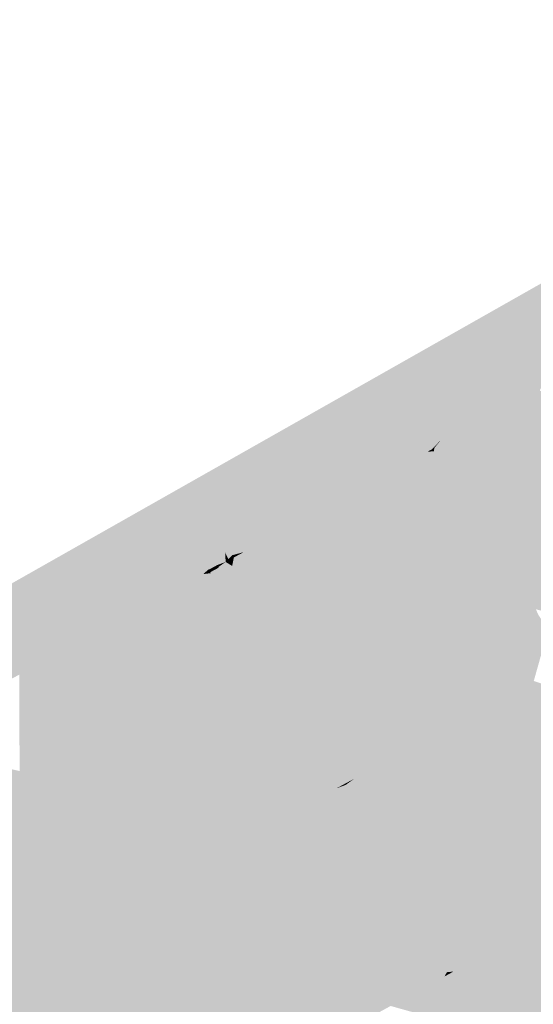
# Model space of a CAD drawing. Header units: metres. Extents: x 164696 to 183842, y 382615 to 387356.
# Tile 598 of 656: x 182675.87 to 182678, y 386630.6 to 386634.69. Entities that reach past the tile are written whole.
import ezdxf

# ---------------------------------------------------------------- set-up
doc = ezdxf.new("R2010")
doc.units = ezdxf.units.M
doc.layers.add('C3D-SURFACE_TINSURFACE', color=7, linetype='Continuous')

msp = doc.modelspace()

# ---------------------------------------------------------------- linework, layer by layer
at = {"layer": 'C3D-SURFACE_TINSURFACE', "color": 61, "linetype": 'Continuous', "lineweight": -3, "true_color": 0xe4eb6b}
for points in [[(182679.9648, 386634.6875), (182677.8686, 386633.5008), (182678.3675, 386633.754)], [(182677.5794, 386632.9058), (182677.6164, 386632.9448), (182677.5608, 386632.8957)], [(182677.5794, 386632.9058), (182677.5887, 386632.9109), (182677.6164, 386632.9448)], [(182677.5794, 386632.9058), (182677.5608, 386632.8957), (182677.5873, 386632.8971)], [(182677.5794, 386632.9058), (182677.5873, 386632.8971), (182677.5887, 386632.9109)], [(182676.7223, 386632.4383), (182676.7201, 386632.477), (182676.6871, 386632.4251)], [(182676.7223, 386632.4383), (182676.7336, 386632.45), (182676.7201, 386632.477)], [(182676.7223, 386632.4383), (182676.7565, 386632.4569), (182676.7336, 386632.45)], [(182676.7223, 386632.4383), (182676.7492, 386632.4217), (182676.7565, 386632.4569)], [(182676.6478, 386632.3979), (182676.6851, 386632.4181), (182676.6871, 386632.4251)], [(182676.6478, 386632.3979), (182676.6871, 386632.4251), (182676.6521, 386632.4061)], [(182676.6478, 386632.3979), (182676.6929, 386632.4143), (182676.6851, 386632.4181)], [(182676.6478, 386632.3979), (182676.6583, 386632.3956), (182676.6929, 386632.4143)], [(182676.7223, 386632.4383), (182676.6871, 386632.4251), (182676.6851, 386632.4181)], [(182676.7223, 386632.4383), (182676.6851, 386632.4181), (182676.6919, 386632.417)], [(182676.6851, 386632.4181), (182676.6929, 386632.4143), (182676.6919, 386632.417)], [(182676.7223, 386632.4383), (182676.6919, 386632.417), (182676.7492, 386632.4217)], [(182676.6478, 386632.3979), (182676.6496, 386632.4058), (182676.6292, 386632.3878)], [(182676.6478, 386632.3979), (182676.6292, 386632.3878), (182676.6614, 386632.3919)], [(182676.6478, 386632.3979), (182676.6508, 386632.4071), (182676.6496, 386632.4058)], [(182676.6478, 386632.3979), (182676.6521, 386632.4061), (182676.6508, 386632.4071)], [(182676.6478, 386632.3979), (182676.6614, 386632.3919), (182676.6583, 386632.3956)]]:
    msp.add_solid(points, dxfattribs=at)
at = {"layer": 'C3D-SURFACE_TINSURFACE', "color": 11, "linetype": 'Continuous', "lineweight": -3, "true_color": 0xff8585}
for points in [[(182679.22, 386634.219), (182679.0652, 386634.1441), (182676.6432, 386632.6812)], [(182679.22, 386634.219), (182676.6432, 386632.6812), (182678.2459, 386633.6064)], [(182678.3675, 386633.754), (182676.6432, 386632.6812), (182679.0652, 386634.1441)], [(182678.3675, 386633.754), (182677.8686, 386633.5008), (182672.8697, 386630.6712)], [(182678.3675, 386633.754), (182672.8697, 386630.6712), (182674.8041, 386631.6715)], [(182678.3675, 386633.754), (182674.8041, 386631.6715), (182676.6432, 386632.6812)], [(182677.5421, 386632.8856), (182678.2459, 386633.6064), (182676.6432, 386632.6812)], [(182677.5608, 386632.8957), (182678.2459, 386633.6064), (182677.5421, 386632.8856)], [(182677.5608, 386632.8957), (182677.6164, 386632.9448), (182678.2459, 386633.6064)], [(182677.5887, 386632.9109), (182677.6167, 386632.9261), (182678.2459, 386633.6064)], [(182677.5887, 386632.9109), (182678.2459, 386633.6064), (182677.6164, 386632.9448)], [(182677.6167, 386632.9261), (182677.654, 386632.9463), (182678.2459, 386633.6064)], [(182677.6912, 386632.9665), (182678.2459, 386633.6064), (182677.654, 386632.9463)], [(182677.6912, 386632.9665), (182677.7284, 386632.9868), (182678.2459, 386633.6064)], [(182677.7284, 386632.9868), (182677.7657, 386633.007), (182678.2459, 386633.6064)], [(182677.7657, 386633.007), (182677.803, 386633.0283), (182678.2459, 386633.6064)], [(182677.803, 386633.0283), (182677.8402, 386633.0486), (182678.2459, 386633.6064)], [(182677.8402, 386633.0486), (182677.8775, 386633.0688), (182678.2459, 386633.6064)], [(182677.8775, 386633.0688), (182677.9148, 386633.089), (182678.2459, 386633.6064)], [(182677.9148, 386633.089), (182677.9521, 386633.1092), (182678.2459, 386633.6064)], [(182677.9893, 386633.1295), (182678.2459, 386633.6064), (182677.9521, 386633.1092)], [(182678.0265, 386633.1497), (182678.2459, 386633.6064), (182677.9893, 386633.1295)], [(182678.0265, 386633.1497), (182677.9893, 386633.1295), (182678.5294, 386632.836)], [(182677.9893, 386633.1295), (182677.9521, 386633.1092), (182677.8148, 386632.643)], [(182677.9893, 386633.1295), (182677.8148, 386632.643), (182677.8272, 386632.6184)], [(182677.9148, 386633.089), (182677.8148, 386632.643), (182677.9521, 386633.1092)], [(182677.9893, 386633.1295), (182677.8272, 386632.6184), (182678.5294, 386632.836)], [(182677.8775, 386633.0688), (182677.8148, 386632.643), (182677.9148, 386633.089)], [(182677.8402, 386633.0486), (182677.8148, 386632.643), (182677.8775, 386633.0688)], [(182677.7657, 386633.007), (182677.8148, 386632.643), (182677.803, 386633.0283)], [(182677.803, 386633.0283), (182677.8148, 386632.643), (182677.8402, 386633.0486)], [(182677.6912, 386632.9665), (182677.8148, 386632.643), (182677.7284, 386632.9868)], [(182677.7284, 386632.9868), (182677.8148, 386632.643), (182677.7657, 386633.007)], [(182677.6167, 386632.9261), (182677.8148, 386632.643), (182677.654, 386632.9463)], [(182677.6912, 386632.9665), (182677.654, 386632.9463), (182677.8148, 386632.643)], [(182677.5887, 386632.9109), (182677.5873, 386632.8971), (182677.8148, 386632.643)], [(182677.5887, 386632.9109), (182677.8148, 386632.643), (182677.6167, 386632.9261)], [(182677.5049, 386632.8654), (182677.5421, 386632.8856), (182676.6432, 386632.6812)], [(182677.4676, 386632.8452), (182677.5049, 386632.8654), (182676.6432, 386632.6812)], [(182677.4676, 386632.8452), (182677.8148, 386632.643), (182677.5049, 386632.8654)], [(182677.5049, 386632.8654), (182677.8148, 386632.643), (182677.5421, 386632.8856)], [(182677.5608, 386632.8957), (182677.5421, 386632.8856), (182677.8148, 386632.643)], [(182677.5608, 386632.8957), (182677.8148, 386632.643), (182677.5873, 386632.8971)], [(182677.4676, 386632.8452), (182676.6432, 386632.6812), (182677.4303, 386632.8249)], [(182677.3931, 386632.8047), (182677.4303, 386632.8249), (182676.6432, 386632.6812)], [(182677.3931, 386632.8047), (182677.8148, 386632.643), (182677.4303, 386632.8249)], [(182677.4676, 386632.8452), (182677.4303, 386632.8249), (182677.8148, 386632.643)], [(182678.5294, 386632.836), (182677.8272, 386632.6184), (182677.9165, 386632.4277)], [(182678.5294, 386632.836), (182677.9165, 386632.4277), (182678.5568, 386632.7963)], [(182677.3558, 386632.7834), (182677.3931, 386632.8047), (182676.6432, 386632.6812)], [(182677.3558, 386632.7834), (182676.6432, 386632.6812), (182677.3186, 386632.7631)], [(182677.3558, 386632.7834), (182677.3186, 386632.7631), (182677.8498, 386632.5233)], [(182677.3558, 386632.7834), (182677.8148, 386632.643), (182677.3931, 386632.8047)], [(182677.3558, 386632.7834), (182677.8498, 386632.5233), (182677.8148, 386632.643)], [(182678.5568, 386632.7963), (182677.9165, 386632.4277), (182677.9345, 386632.3956)], [(182678.5568, 386632.7963), (182677.9345, 386632.3956), (182678.5842, 386632.7566)], [(182677.2813, 386632.7429), (182677.3186, 386632.7631), (182676.6432, 386632.6812)], [(182677.244, 386632.7227), (182677.2813, 386632.7429), (182676.6432, 386632.6812)], [(182677.244, 386632.7227), (182677.8498, 386632.5233), (182677.2813, 386632.7429)], [(182677.2813, 386632.7429), (182677.8498, 386632.5233), (182677.3186, 386632.7631)], [(182678.5842, 386632.7566), (182677.9345, 386632.3956), (182677.9526, 386632.3635)], [(182678.4491, 386632.1886), (182678.5842, 386632.7566), (182677.9526, 386632.3635)], [(182677.244, 386632.7227), (182676.6432, 386632.6812), (182677.2067, 386632.7024)], [(182677.1695, 386632.6822), (182677.2067, 386632.7024), (182676.6432, 386632.6812)], [(182677.1695, 386632.6822), (182677.878, 386632.4668), (182677.2067, 386632.7024)], [(182677.244, 386632.7227), (182677.2067, 386632.7024), (182677.8498, 386632.5233)], [(182677.2067, 386632.7024), (182677.8639, 386632.4951), (182677.8498, 386632.5233)], [(182677.2067, 386632.7024), (182677.878, 386632.4668), (182677.8639, 386632.4951)], [(182674.8041, 386631.6715), (182675.828, 386631.9506), (182676.6432, 386632.6812)], [(182675.828, 386631.9506), (182675.8653, 386631.9708), (182676.6432, 386632.6812)], [(182676.6432, 386632.6812), (182675.8653, 386631.9708), (182675.9025, 386631.9911)], [(182676.6432, 386632.6812), (182675.9025, 386631.9911), (182675.9398, 386632.0113)], [(182676.6432, 386632.6812), (182675.9398, 386632.0113), (182675.9771, 386632.0315)], [(182676.6432, 386632.6812), (182675.9771, 386632.0315), (182676.0143, 386632.0518)], [(182676.0516, 386632.072), (182676.6432, 386632.6812), (182676.0143, 386632.0518)], [(182676.0516, 386632.072), (182676.0888, 386632.0922), (182676.6432, 386632.6812)], [(182676.1261, 386632.1124), (182676.6432, 386632.6812), (182676.0888, 386632.0922)], [(182676.1634, 386632.1327), (182676.6432, 386632.6812), (182676.1261, 386632.1124)], [(182676.2007, 386632.154), (182676.6432, 386632.6812), (182676.1634, 386632.1327)], [(182676.2379, 386632.1742), (182676.6432, 386632.6812), (182676.2007, 386632.154)], [(182676.2752, 386632.1945), (182676.6432, 386632.6812), (182676.2379, 386632.1742)], [(182676.3124, 386632.2147), (182676.6432, 386632.6812), (182676.2752, 386632.1945)], [(182676.3497, 386632.2349), (182676.6432, 386632.6812), (182676.3124, 386632.2147)], [(182676.3497, 386632.2349), (182676.387, 386632.2552), (182676.6432, 386632.6812)], [(182676.4242, 386632.2754), (182676.6432, 386632.6812), (182676.387, 386632.2552)], [(182676.4242, 386632.2754), (182676.4615, 386632.2956), (182676.6432, 386632.6812)], [(182676.4615, 386632.2956), (182676.4988, 386632.3159), (182676.6432, 386632.6812)], [(182676.4988, 386632.3159), (182676.536, 386632.3361), (182676.6432, 386632.6812)], [(182676.536, 386632.3361), (182676.6549, 386632.6577), (182676.6432, 386632.6812)], [(182676.5733, 386632.3563), (182676.6549, 386632.6577), (182676.536, 386632.3361)], [(182676.5733, 386632.3563), (182676.6666, 386632.6342), (182676.6549, 386632.6577)], [(182677.1322, 386632.662), (182677.1695, 386632.6822), (182676.6432, 386632.6812)], [(182676.9832, 386632.5799), (182676.6432, 386632.6812), (182676.6549, 386632.6577)], [(182676.9832, 386632.5799), (182677.0205, 386632.6013), (182676.6432, 386632.6812)], [(182677.0205, 386632.6013), (182677.0577, 386632.6215), (182676.6432, 386632.6812)], [(182677.0577, 386632.6215), (182677.095, 386632.6417), (182676.6432, 386632.6812)], [(182677.1322, 386632.662), (182676.6432, 386632.6812), (182677.095, 386632.6417)], [(182676.9459, 386632.5597), (182676.6549, 386632.6577), (182676.6666, 386632.6342)], [(182676.9459, 386632.5597), (182676.9832, 386632.5799), (182676.6549, 386632.6577)], [(182677.1322, 386632.662), (182677.095, 386632.6417), (182676.9481, 386632.031)], [(182677.1322, 386632.662), (182676.9481, 386632.031), (182676.9672, 386632.0023)], [(182677.1322, 386632.662), (182676.9672, 386632.0023), (182677.1695, 386632.6822)], [(182677.1695, 386632.6822), (182676.9672, 386632.0023), (182677.878, 386632.4668)], [(182676.5733, 386632.3563), (182676.6105, 386632.3777), (182676.6666, 386632.6342)], [(182676.6105, 386632.3777), (182676.6784, 386632.6107), (182676.6666, 386632.6342)], [(182676.9086, 386632.5395), (182676.6666, 386632.6342), (182676.6784, 386632.6107)], [(182676.9459, 386632.5597), (182676.6666, 386632.6342), (182676.9086, 386632.5395)], [(182677.0205, 386632.6013), (182676.8888, 386632.1365), (182677.0577, 386632.6215)], [(182677.0577, 386632.6215), (182676.8888, 386632.1365), (182676.9086, 386632.1013)], [(182677.0577, 386632.6215), (182676.9086, 386632.1013), (182677.095, 386632.6417)], [(182677.095, 386632.6417), (182676.9086, 386632.1013), (182676.9284, 386632.0662)], [(182677.095, 386632.6417), (182676.9284, 386632.0662), (182676.9481, 386632.031)], [(182677.8498, 386632.5233), (182677.8272, 386632.6184), (182677.8148, 386632.643)], [(182677.8639, 386632.4951), (182677.9165, 386632.4277), (182677.8272, 386632.6184)], [(182677.8639, 386632.4951), (182677.8272, 386632.6184), (182677.8498, 386632.5233)], [(182676.6105, 386632.3777), (182676.6901, 386632.5872), (182676.6784, 386632.6107)], [(182676.6292, 386632.3878), (182676.6901, 386632.5872), (182676.6105, 386632.3777)], [(182676.6292, 386632.3878), (182676.6496, 386632.4058), (182676.6901, 386632.5872)], [(182676.6508, 386632.4071), (182676.6901, 386632.5872), (182676.6496, 386632.4058)], [(182676.6508, 386632.4071), (182676.7019, 386632.5637), (182676.6901, 386632.5872)], [(182676.9086, 386632.5395), (182676.6784, 386632.6107), (182676.6901, 386632.5872)], [(182676.8714, 386632.5193), (182676.6901, 386632.5872), (182676.7019, 386632.5637)], [(182676.8714, 386632.5193), (182676.9086, 386632.5395), (182676.6901, 386632.5872)], [(182676.9459, 386632.5597), (182676.8436, 386632.247), (182676.9832, 386632.5799)], [(182676.9832, 386632.5799), (182676.8436, 386632.247), (182676.8598, 386632.2076)], [(182676.9832, 386632.5799), (182676.8598, 386632.2076), (182677.0205, 386632.6013)], [(182677.0205, 386632.6013), (182676.8598, 386632.2076), (182676.8888, 386632.1365)], [(182676.6521, 386632.4061), (182676.7019, 386632.5637), (182676.6508, 386632.4071)], [(182676.6521, 386632.4061), (182676.7171, 386632.5298), (182676.7019, 386632.5637)], [(182676.8342, 386632.499), (182676.7019, 386632.5637), (182676.7171, 386632.5298)], [(182676.8342, 386632.499), (182676.8714, 386632.5193), (182676.7019, 386632.5637)], [(182676.8714, 386632.5193), (182676.8111, 386632.3258), (182676.9086, 386632.5395)], [(182676.9086, 386632.5395), (182676.8111, 386632.3258), (182676.8273, 386632.2864)], [(182676.9459, 386632.5597), (182676.9086, 386632.5395), (182676.8273, 386632.2864)], [(182676.9459, 386632.5597), (182676.8273, 386632.2864), (182676.8436, 386632.247)], [(182676.6871, 386632.4251), (182676.7171, 386632.5298), (182676.6521, 386632.4061)], [(182676.6871, 386632.4251), (182676.7201, 386632.477), (182676.7171, 386632.5298)], [(182676.7336, 386632.45), (182676.7491, 386632.466), (182676.7171, 386632.5298)], [(182676.7336, 386632.45), (182676.7171, 386632.5298), (182676.7201, 386632.477)], [(182676.7969, 386632.4788), (182676.7171, 386632.5298), (182676.7491, 386632.466)], [(182676.7969, 386632.4788), (182676.8342, 386632.499), (182676.7171, 386632.5298)], [(182676.8342, 386632.499), (182676.781, 386632.4021), (182676.7949, 386632.3652)], [(182676.7969, 386632.4788), (182676.781, 386632.4021), (182676.8342, 386632.499)], [(182676.8342, 386632.499), (182676.7949, 386632.3652), (182676.8714, 386632.5193)], [(182676.8714, 386632.5193), (182676.7949, 386632.3652), (182676.8111, 386632.3258)], [(182677.8639, 386632.4951), (182677.878, 386632.4668), (182677.9165, 386632.4277)], [(182676.7565, 386632.4569), (182676.7491, 386632.466), (182676.7336, 386632.45)], [(182676.7596, 386632.4586), (182676.7969, 386632.4788), (182676.7491, 386632.466)], [(182676.7565, 386632.4569), (182676.7596, 386632.4586), (182676.7491, 386632.466)], [(182676.7565, 386632.4569), (182676.7492, 386632.4217), (182676.781, 386632.4021)], [(182676.7565, 386632.4569), (182676.781, 386632.4021), (182676.7596, 386632.4586)], [(182676.7596, 386632.4586), (182676.781, 386632.4021), (182676.7969, 386632.4788)], [(182676.9856, 386631.9697), (182677.878, 386632.4668), (182676.9672, 386632.0023)], [(182676.9856, 386631.9697), (182677.6661, 386631.7626), (182677.878, 386632.4668)], [(182677.7035, 386631.7829), (182677.878, 386632.4668), (182677.6661, 386631.7626)], [(182677.7035, 386631.7829), (182677.7407, 386631.8031), (182677.878, 386632.4668)], [(182677.778, 386631.8233), (182677.878, 386632.4668), (182677.7407, 386631.8031)], [(182677.778, 386631.8233), (182677.9345, 386632.3956), (182677.878, 386632.4668)], [(182677.878, 386632.4668), (182677.9345, 386632.3956), (182677.9165, 386632.4277)], [(182676.6929, 386632.4143), (182676.6583, 386632.3956), (182676.7949, 386632.3652)], [(182676.6919, 386632.417), (182676.781, 386632.4021), (182676.7492, 386632.4217)], [(182676.6929, 386632.4143), (182676.781, 386632.4021), (182676.6919, 386632.417)], [(182676.6929, 386632.4143), (182676.7949, 386632.3652), (182676.781, 386632.4021)], [(182676.5733, 386632.3563), (182676.8273, 386632.2864), (182676.6105, 386632.3777)], [(182676.6292, 386632.3878), (182676.6105, 386632.3777), (182676.8111, 386632.3258)], [(182676.6105, 386632.3777), (182676.8273, 386632.2864), (182676.8111, 386632.3258)], [(182676.6292, 386632.3878), (182676.8111, 386632.3258), (182676.6614, 386632.3919)], [(182676.6614, 386632.3919), (182676.7949, 386632.3652), (182676.6583, 386632.3956)], [(182676.6614, 386632.3919), (182676.8111, 386632.3258), (182676.7949, 386632.3652)], [(182677.778, 386631.8233), (182677.9526, 386632.3635), (182677.9345, 386632.3956)], [(182676.4988, 386632.3159), (182676.8691, 386632.1717), (182676.536, 386632.3361)], [(182676.5733, 386632.3563), (182676.536, 386632.3361), (182676.8436, 386632.247)], [(182676.536, 386632.3361), (182676.8598, 386632.2076), (182676.8436, 386632.247)], [(182676.536, 386632.3361), (182676.8691, 386632.1717), (182676.8598, 386632.2076)], [(182676.5733, 386632.3563), (182676.8436, 386632.247), (182676.8273, 386632.2864)], [(182677.778, 386631.8233), (182677.974, 386632.3172), (182677.9526, 386632.3635)], [(182678.4491, 386632.1886), (182677.9526, 386632.3635), (182677.974, 386632.3172)], [(182676.4242, 386632.2754), (182676.8691, 386632.1717), (182676.4615, 386632.2956)], [(182676.4615, 386632.2956), (182676.8691, 386632.1717), (182676.4988, 386632.3159)], [(182677.8153, 386631.8435), (182677.974, 386632.3172), (182677.778, 386631.8233)], [(182677.8153, 386631.8435), (182677.986, 386632.2922), (182677.974, 386632.3172)], [(182677.8526, 386631.8638), (182677.986, 386632.2922), (182677.8153, 386631.8435)], [(182677.9979, 386632.2671), (182677.986, 386632.2922), (182677.8526, 386631.8638)], [(182678.4491, 386632.1886), (182677.974, 386632.3172), (182678.4118, 386632.1683)], [(182678.4118, 386632.1683), (182677.974, 386632.3172), (182677.986, 386632.2922)], [(182678.4118, 386632.1683), (182677.986, 386632.2922), (182678.3745, 386632.1481)], [(182677.9979, 386632.2671), (182678.3745, 386632.1481), (182677.986, 386632.2922)], [(182676.3497, 386632.2349), (182676.9086, 386632.1013), (182676.387, 386632.2552)], [(182676.4242, 386632.2754), (182676.387, 386632.2552), (182676.8888, 386632.1365)], [(182676.387, 386632.2552), (182676.9086, 386632.1013), (182676.8888, 386632.1365)], [(182676.4242, 386632.2754), (182676.8888, 386632.1365), (182676.8691, 386632.1717)], [(182677.9979, 386632.2671), (182677.8526, 386631.8638), (182677.8898, 386631.884)], [(182678.0099, 386632.2421), (182677.9979, 386632.2671), (182677.8898, 386631.884)], [(182678.0099, 386632.2421), (182678.3745, 386632.1481), (182677.9979, 386632.2671)], [(182676.3124, 386632.2147), (182676.2752, 386632.1945), (182676.9481, 386632.031)], [(182676.3497, 386632.2349), (182676.3124, 386632.2147), (182676.9284, 386632.0662)], [(182676.3124, 386632.2147), (182676.9481, 386632.031), (182676.9284, 386632.0662)], [(182676.3497, 386632.2349), (182676.9284, 386632.0662), (182676.9086, 386632.1013)], [(182676.8598, 386632.2076), (182676.8691, 386632.1717), (182676.8888, 386632.1365)], [(182678.0099, 386632.2421), (182677.8898, 386631.884), (182678.0218, 386632.2171)], [(182678.0218, 386632.2171), (182677.8898, 386631.884), (182677.9271, 386631.9042)], [(182677.9644, 386631.9245), (182678.0218, 386632.2171), (182677.9271, 386631.9042)], [(182678.0617, 386632.157), (182678.0218, 386632.2171), (182677.9644, 386631.9245)], [(182676.7341, 386631.2547), (182676.2379, 386632.1742), (182676.2007, 386632.154)], [(182676.2752, 386632.1945), (182676.2379, 386632.1742), (182676.7714, 386631.2749)], [(182676.7714, 386631.2749), (182676.2379, 386632.1742), (182676.7341, 386631.2547)], [(182676.2752, 386632.1945), (182676.7714, 386631.2749), (182676.9481, 386632.031)], [(182675.9021, 386631.5081), (182676.1634, 386632.1327), (182676.1261, 386632.1124)], [(182675.937, 386631.4246), (182676.1634, 386632.1327), (182675.9021, 386631.5081)], [(182675.937, 386631.4246), (182676.6595, 386631.2142), (182676.1634, 386632.1327)], [(182676.6968, 386631.2344), (182676.2007, 386632.154), (182676.1634, 386632.1327)], [(182676.6968, 386631.2344), (182676.1634, 386632.1327), (182676.6595, 386631.2142)], [(182676.7341, 386631.2547), (182676.2007, 386632.154), (182676.6968, 386631.2344)], [(182678.0617, 386632.157), (182677.9644, 386631.9245), (182678.0017, 386631.9447)], [(182675.8934, 386631.5248), (182676.0888, 386632.0922), (182676.0516, 386632.072)], [(182675.9021, 386631.5081), (182676.0888, 386632.0922), (182675.8934, 386631.5248)], [(182675.9021, 386631.5081), (182676.1261, 386632.1124), (182676.0888, 386632.0922)], [(182675.8666, 386631.5711), (182676.0143, 386632.0518), (182675.9771, 386632.0315)], [(182675.8847, 386631.5414), (182676.0143, 386632.0518), (182675.8666, 386631.5711)], [(182675.8847, 386631.5414), (182676.0516, 386632.072), (182676.0143, 386632.0518)], [(182675.8934, 386631.5248), (182676.0516, 386632.072), (182675.8847, 386631.5414)], [(182675.8666, 386631.5711), (182675.9771, 386632.0315), (182675.9398, 386632.0113)], [(182675.8666, 386631.5711), (182675.9398, 386632.0113), (182675.9025, 386631.9911)], [(182676.9856, 386631.9697), (182676.9481, 386632.031), (182676.7714, 386631.2749)], [(182676.9856, 386631.9697), (182676.9672, 386632.0023), (182676.9481, 386632.031)], [(182675.8666, 386631.5711), (182675.9025, 386631.9911), (182675.8653, 386631.9708)], [(182676.9856, 386631.9697), (182676.7714, 386631.2749), (182676.8086, 386631.2951)], [(182677.004, 386631.9371), (182676.9856, 386631.9697), (182676.8086, 386631.2951)], [(182676.9856, 386631.9697), (182677.004, 386631.9371), (182677.6661, 386631.7626)], [(182677.004, 386631.9371), (182676.8086, 386631.2951), (182676.846, 386631.3154)], [(182677.004, 386631.9371), (182676.846, 386631.3154), (182677.0224, 386631.9045)], [(182677.004, 386631.9371), (182677.6289, 386631.7413), (182677.6661, 386631.7626)], [(182677.004, 386631.9371), (182677.0224, 386631.9045), (182677.6289, 386631.7413)], [(182677.9644, 386631.9245), (182677.9271, 386631.9042), (182678.2557, 386631.8331)], [(182677.9644, 386631.9245), (182678.235, 386631.8651), (182678.0017, 386631.9447)], [(182677.9644, 386631.9245), (182678.2557, 386631.8331), (182678.235, 386631.8651)], [(182677.0224, 386631.9045), (182676.846, 386631.3154), (182676.8833, 386631.3356)], [(182677.0224, 386631.9045), (182676.8833, 386631.3356), (182677.0408, 386631.8719)], [(182677.0224, 386631.9045), (182677.5916, 386631.7211), (182677.6289, 386631.7413)], [(182677.0224, 386631.9045), (182677.0408, 386631.8719), (182677.5916, 386631.7211)], [(182677.8898, 386631.884), (182677.8526, 386631.8638), (182678.3061, 386631.73)], [(182677.9271, 386631.9042), (182677.8898, 386631.884), (182678.2772, 386631.7892)], [(182677.8898, 386631.884), (182678.3061, 386631.73), (182678.2772, 386631.7892)], [(182677.9271, 386631.9042), (182678.2772, 386631.7892), (182678.2557, 386631.8331)], [(182677.0408, 386631.8719), (182676.8833, 386631.3356), (182676.9205, 386631.3558)], [(182677.0408, 386631.8719), (182676.9205, 386631.3558), (182677.0771, 386631.8067)], [(182677.0408, 386631.8719), (182677.0577, 386631.8465), (182677.5916, 386631.7211)], [(182677.0408, 386631.8719), (182677.0771, 386631.8067), (182677.0577, 386631.8465)], [(182677.0577, 386631.8465), (182677.5543, 386631.7008), (182677.5916, 386631.7211)], [(182677.0577, 386631.8465), (182677.517, 386631.6806), (182677.5543, 386631.7008)], [(182677.0577, 386631.8465), (182677.0771, 386631.8067), (182677.517, 386631.6806)], [(182677.8153, 386631.8435), (182677.778, 386631.8233), (182678.335, 386631.6708)], [(182677.8526, 386631.8638), (182677.8153, 386631.8435), (182678.335, 386631.6708)], [(182677.8526, 386631.8638), (182678.335, 386631.6708), (182678.3061, 386631.73)], [(182676.9578, 386631.376), (182677.0771, 386631.8067), (182676.9205, 386631.3558)], [(182676.9578, 386631.376), (182677.0966, 386631.7669), (182677.0771, 386631.8067)], [(182677.0771, 386631.8067), (182677.4798, 386631.6604), (182677.517, 386631.6806)], [(182677.0771, 386631.8067), (182677.0966, 386631.7669), (182677.4798, 386631.6604)], [(182678.1526, 386631.0032), (182677.7407, 386631.8031), (182677.7035, 386631.7829)], [(182677.778, 386631.8233), (182677.7407, 386631.8031), (182678.3569, 386631.6253)], [(182678.1526, 386631.0032), (182678.1899, 386631.0234), (182677.7407, 386631.8031)], [(182678.1899, 386631.0234), (182678.3569, 386631.6253), (182677.7407, 386631.8031)], [(182677.778, 386631.8233), (182678.3569, 386631.6253), (182678.335, 386631.6708)], [(182676.9951, 386631.3963), (182677.0966, 386631.7669), (182676.9578, 386631.376)], [(182676.9951, 386631.3963), (182677.116, 386631.7272), (182677.0966, 386631.7669)], [(182677.4425, 386631.6401), (182677.4798, 386631.6604), (182677.0966, 386631.7669)], [(182677.4425, 386631.6401), (182677.0966, 386631.7669), (182677.116, 386631.7272)], [(182678.0781, 386630.9627), (182677.6661, 386631.7626), (182677.6289, 386631.7413)], [(182678.1154, 386630.983), (182677.7035, 386631.7829), (182677.6661, 386631.7626)], [(182678.0781, 386630.9627), (182678.1154, 386630.983), (182677.6661, 386631.7626)], [(182678.1154, 386630.983), (182678.1526, 386631.0032), (182677.7035, 386631.7829)], [(182677.0323, 386631.4165), (182677.116, 386631.7272), (182676.9951, 386631.3963)], [(182677.0323, 386631.4165), (182677.1355, 386631.6874), (182677.116, 386631.7272)], [(182677.4051, 386631.6199), (182677.4425, 386631.6401), (182677.116, 386631.7272)], [(182677.4051, 386631.6199), (182677.116, 386631.7272), (182677.1355, 386631.6874)], [(182677.5916, 386631.7211), (182677.4053, 386631.1872), (182677.4628, 386631.0828)], [(182677.5543, 386631.7008), (182677.4053, 386631.1872), (182677.5916, 386631.7211)], [(182678.0408, 386630.9425), (182677.6289, 386631.7413), (182677.4628, 386631.0828)], [(182677.6289, 386631.7413), (182677.5916, 386631.7211), (182677.4628, 386631.0828)], [(182678.0408, 386630.9425), (182678.0781, 386630.9627), (182677.6289, 386631.7413)], [(182675.9478, 386631.3665), (182675.3436, 386631.6854), (182675.3063, 386631.6652)], [(182675.8847, 386631.5414), (182675.8666, 386631.5711), (182675.3436, 386631.6854)], [(182675.8934, 386631.5248), (182675.8847, 386631.5414), (182675.3436, 386631.6854)], [(182675.9021, 386631.5081), (182675.8934, 386631.5248), (182675.3436, 386631.6854)], [(182675.9478, 386631.3665), (182675.9021, 386631.5081), (182675.3436, 386631.6854)], [(182677.0696, 386631.4378), (182677.1355, 386631.6874), (182677.0323, 386631.4165)], [(182677.0696, 386631.4378), (182677.1549, 386631.6476), (182677.1355, 386631.6874)], [(182677.4051, 386631.6199), (182677.1355, 386631.6874), (182677.3679, 386631.5997)], [(182677.3679, 386631.5997), (182677.1355, 386631.6874), (182677.1549, 386631.6476)], [(182677.517, 386631.6806), (182677.3788, 386631.2279), (182677.4053, 386631.1872)], [(182677.517, 386631.6806), (182677.4798, 386631.6604), (182677.3788, 386631.2279)], [(182677.5543, 386631.7008), (182677.517, 386631.6806), (182677.4053, 386631.1872)], [(182675.9478, 386631.3665), (182675.3063, 386631.6652), (182675.1226, 386631.0657)], [(182677.1069, 386631.4581), (182677.1549, 386631.6476), (182677.0696, 386631.4378)], [(182677.1069, 386631.4581), (182677.1744, 386631.602), (182677.1549, 386631.6476)], [(182677.3679, 386631.5997), (182677.1549, 386631.6476), (182677.3306, 386631.5795)], [(182677.3306, 386631.5795), (182677.1549, 386631.6476), (182677.1744, 386631.602)], [(182677.4425, 386631.6401), (182677.3246, 386631.3224), (182677.3427, 386631.2909)], [(182677.4051, 386631.6199), (182677.3246, 386631.3224), (182677.4425, 386631.6401)], [(182677.3607, 386631.2594), (182677.4425, 386631.6401), (182677.3427, 386631.2909)], [(182677.3607, 386631.2594), (182677.3788, 386631.2279), (182677.4798, 386631.6604)], [(182677.3607, 386631.2594), (182677.4798, 386631.6604), (182677.4425, 386631.6401)], [(182677.1442, 386631.4783), (182677.1744, 386631.602), (182677.1069, 386631.4581)], [(182677.1442, 386631.4783), (182677.1977, 386631.5578), (182677.1744, 386631.602)], [(182677.3306, 386631.5795), (182677.1744, 386631.602), (182677.2933, 386631.5592)], [(182677.2933, 386631.5592), (182677.1744, 386631.602), (182677.1977, 386631.5578)], [(182677.3679, 386631.5997), (182677.2884, 386631.3855), (182677.3065, 386631.354)], [(182677.3679, 386631.5997), (182677.3306, 386631.5795), (182677.2884, 386631.3855)], [(182677.4051, 386631.6199), (182677.3065, 386631.354), (182677.3246, 386631.3224)], [(182677.4051, 386631.6199), (182677.3679, 386631.5997), (182677.3065, 386631.354)], [(182677.1815, 386631.4985), (182677.1977, 386631.5578), (182677.1442, 386631.4783)], [(182677.2188, 386631.5188), (182677.1977, 386631.5578), (182677.1815, 386631.4985)], [(182677.2561, 386631.539), (182677.2933, 386631.5592), (182677.1977, 386631.5578)], [(182677.2188, 386631.5188), (182677.2561, 386631.539), (182677.1977, 386631.5578)], [(182677.2441, 386631.4693), (182677.2673, 386631.4251), (182677.2933, 386631.5592)], [(182677.2561, 386631.539), (182677.2441, 386631.4693), (182677.2933, 386631.5592)], [(182677.3306, 386631.5795), (182677.2673, 386631.4251), (182677.2884, 386631.3855)], [(182677.3306, 386631.5795), (182677.2933, 386631.5592), (182677.2673, 386631.4251)], [(182677.2188, 386631.5188), (182677.1815, 386631.4985), (182677.2209, 386631.5136)], [(182677.1815, 386631.4985), (182677.2441, 386631.4693), (182677.2209, 386631.5136)], [(182677.2188, 386631.5188), (182677.2209, 386631.5136), (182677.2561, 386631.539)], [(182677.2561, 386631.539), (182677.2209, 386631.5136), (182677.2441, 386631.4693)], [(182675.9478, 386631.3665), (182675.937, 386631.4246), (182675.9021, 386631.5081)], [(182677.1442, 386631.4783), (182677.1069, 386631.4581), (182677.2673, 386631.4251)], [(182677.1815, 386631.4985), (182677.1442, 386631.4783), (182677.2441, 386631.4693)], [(182677.1442, 386631.4783), (182677.2673, 386631.4251), (182677.2441, 386631.4693)], [(182677.0696, 386631.4378), (182677.0323, 386631.4165), (182677.3065, 386631.354)], [(182677.1069, 386631.4581), (182677.0696, 386631.4378), (182677.2884, 386631.3855)], [(182677.0696, 386631.4378), (182677.3065, 386631.354), (182677.2884, 386631.3855)], [(182677.1069, 386631.4581), (182677.2884, 386631.3855), (182677.2673, 386631.4251)], [(182675.937, 386631.4246), (182676.6223, 386631.194), (182676.6595, 386631.2142)], [(182675.937, 386631.4246), (182676.585, 386631.1738), (182676.6223, 386631.194)], [(182675.937, 386631.4246), (182676.5477, 386631.1535), (182676.585, 386631.1738)], [(182675.937, 386631.4246), (182676.5104, 386631.1333), (182676.5477, 386631.1535)], [(182675.9663, 386631.3203), (182676.5104, 386631.1333), (182675.937, 386631.4246)], [(182675.9663, 386631.3203), (182675.937, 386631.4246), (182675.957, 386631.3434)], [(182675.957, 386631.3434), (182675.937, 386631.4246), (182675.9478, 386631.3665)], [(182676.9951, 386631.3963), (182676.9578, 386631.376), (182677.3427, 386631.2909)], [(182677.0323, 386631.4165), (182676.9951, 386631.3963), (182677.3246, 386631.3224)], [(182676.9951, 386631.3963), (182677.3427, 386631.2909), (182677.3246, 386631.3224)], [(182677.0323, 386631.4165), (182677.3246, 386631.3224), (182677.3065, 386631.354)], [(182675.9478, 386631.3665), (182675.1226, 386631.0657), (182675.1538, 386631.014)], [(182675.957, 386631.3434), (182675.9478, 386631.3665), (182675.1538, 386631.014)], [(182676.9205, 386631.3558), (182676.8833, 386631.3356), (182677.3788, 386631.2279)], [(182677.3607, 386631.2594), (182676.9578, 386631.376), (182676.9205, 386631.3558)], [(182677.3607, 386631.2594), (182676.9205, 386631.3558), (182677.3788, 386631.2279)], [(182677.3607, 386631.2594), (182677.3427, 386631.2909), (182676.9578, 386631.376)], [(182675.957, 386631.3434), (182675.1538, 386631.014), (182675.1671, 386630.9863)], [(182675.9663, 386631.3203), (182675.957, 386631.3434), (182675.1671, 386630.9863)], [(182675.9663, 386631.3203), (182675.1671, 386630.9863), (182675.1803, 386630.9586)], [(182675.9755, 386631.2972), (182675.9663, 386631.3203), (182675.1803, 386630.9586)], [(182675.9663, 386631.3203), (182676.4731, 386631.1131), (182676.5104, 386631.1333)], [(182675.9663, 386631.3203), (182675.9755, 386631.2972), (182676.4731, 386631.1131)], [(182677.2584, 386630.5155), (182676.846, 386631.3154), (182676.8086, 386631.2951)], [(182676.8833, 386631.3356), (182676.846, 386631.3154), (182677.4053, 386631.1872)], [(182677.2584, 386630.5155), (182677.4628, 386631.0828), (182676.846, 386631.3154)], [(182676.846, 386631.3154), (182677.4628, 386631.0828), (182677.4053, 386631.1872)], [(182676.8833, 386631.3356), (182677.4053, 386631.1872), (182677.3788, 386631.2279)], [(182675.9755, 386631.2972), (182675.1803, 386630.9586), (182675.1935, 386630.9308)], [(182675.9755, 386631.2972), (182675.1935, 386630.9308), (182675.9848, 386631.2742)], [(182675.1935, 386630.9308), (182675.8021, 386630.7467), (182675.9848, 386631.2742)], [(182675.9848, 386631.2742), (182675.8021, 386630.7467), (182675.8393, 386630.7669)], [(182675.9848, 386631.2742), (182675.8393, 386630.7669), (182675.8766, 386630.7883)], [(182675.9848, 386631.2742), (182675.8766, 386630.7883), (182675.9139, 386630.8085)], [(182675.9848, 386631.2742), (182675.9139, 386630.8085), (182675.9512, 386630.8287)], [(182676.0848, 386631.1399), (182675.9848, 386631.2742), (182675.9512, 386630.8287)], [(182675.9755, 386631.2972), (182675.9848, 386631.2742), (182676.4731, 386631.1131)], [(182675.9848, 386631.2742), (182676.0848, 386631.1399), (182676.4731, 386631.1131)], [(182677.1839, 386630.475), (182676.7714, 386631.2749), (182676.7341, 386631.2547)], [(182677.2212, 386630.4952), (182676.8086, 386631.2951), (182676.7714, 386631.2749)], [(182677.2212, 386630.4952), (182676.7714, 386631.2749), (182677.1839, 386630.475)], [(182677.2584, 386630.5155), (182676.8086, 386631.2951), (182677.2212, 386630.4952)], [(182676.6968, 386631.2344), (182676.6595, 386631.2142), (182677.1094, 386630.4346)], [(182676.7341, 386631.2547), (182676.6968, 386631.2344), (182677.1466, 386630.4548)], [(182676.6968, 386631.2344), (182677.1094, 386630.4346), (182677.1466, 386630.4548)], [(182677.1839, 386630.475), (182676.7341, 386631.2547), (182677.1466, 386630.4548)], [(182676.6223, 386631.194), (182676.585, 386631.1738), (182677.0349, 386630.393)], [(182676.6595, 386631.2142), (182676.6223, 386631.194), (182677.0721, 386630.4132)], [(182676.6223, 386631.194), (182677.0349, 386630.393), (182677.0721, 386630.4132)], [(182676.6595, 386631.2142), (182677.0721, 386630.4132), (182677.1094, 386630.4346)], [(182676.3852, 386630.6134), (182676.4209, 386630.5584), (182676.5477, 386631.1535)], [(182676.3852, 386630.6134), (182676.5477, 386631.1535), (182676.5104, 386631.1333)], [(182676.4209, 386630.5584), (182676.585, 386631.1738), (182676.5477, 386631.1535)], [(182676.4209, 386630.5584), (182677.0349, 386630.393), (182676.585, 386631.1738)], [(182676.0848, 386631.1399), (182675.9512, 386630.8287), (182675.9885, 386630.849)], [(182676.0848, 386631.1399), (182675.9885, 386630.849), (182676.0258, 386630.8692)], [(182676.0967, 386631.1177), (182676.0848, 386631.1399), (182676.0258, 386630.8692)], [(182676.0967, 386631.1177), (182676.0258, 386630.8692), (182676.1087, 386631.0956)], [(182676.0848, 386631.1399), (182676.4358, 386631.0917), (182676.4731, 386631.1131)], [(182676.0848, 386631.1399), (182676.3986, 386631.0715), (182676.4358, 386631.0917)], [(182676.0848, 386631.1399), (182676.3613, 386631.0513), (182676.3986, 386631.0715)], [(182676.0848, 386631.1399), (182676.0967, 386631.1177), (182676.3613, 386631.0513)], [(182676.0967, 386631.1177), (182676.324, 386631.031), (182676.3613, 386631.0513)], [(182676.0967, 386631.1177), (182676.1087, 386631.0956), (182676.324, 386631.031)], [(182676.3389, 386630.7004), (182676.3621, 386630.6569), (182676.4731, 386631.1131)], [(182676.3389, 386630.7004), (182676.4731, 386631.1131), (182676.4358, 386631.0917)], [(182676.3852, 386630.6134), (182676.5104, 386631.1333), (182676.3621, 386630.6569)], [(182676.3621, 386630.6569), (182676.5104, 386631.1333), (182676.4731, 386631.1131)], [(182676.1087, 386631.0956), (182676.0258, 386630.8692), (182676.063, 386630.8894)], [(182676.1206, 386631.0734), (182676.1087, 386631.0956), (182676.063, 386630.8894)], [(182676.1325, 386631.0513), (182676.1206, 386631.0734), (182676.063, 386630.8894)], [(182676.1206, 386631.0734), (182676.324, 386631.031), (182676.1087, 386631.0956)], [(182676.1206, 386631.0734), (182676.2867, 386631.0108), (182676.324, 386631.031)], [(182676.1206, 386631.0734), (182676.1325, 386631.0513), (182676.2867, 386631.0108)], [(182676.2903, 386630.7914), (182676.3158, 386630.7439), (182676.3986, 386631.0715)], [(182676.2903, 386630.7914), (182676.3986, 386631.0715), (182676.3613, 386631.0513)], [(182676.3158, 386630.7439), (182676.3389, 386630.7004), (182676.4358, 386631.0917)], [(182676.3158, 386630.7439), (182676.4358, 386631.0917), (182676.3986, 386631.0715)], [(182677.2584, 386630.5155), (182677.2957, 386630.5357), (182677.4628, 386631.0828)], [(182677.3329, 386630.5559), (182677.4628, 386631.0828), (182677.2957, 386630.5357)], [(182677.3702, 386630.5762), (182677.4628, 386631.0828), (182677.3329, 386630.5559)], [(182677.3702, 386630.5762), (182677.5141, 386630.9924), (182677.4628, 386631.0828)], [(182677.9664, 386630.9021), (182677.4628, 386631.0828), (182677.5141, 386630.9924)], [(182677.9664, 386630.9021), (182678.0036, 386630.9223), (182677.4628, 386631.0828)], [(182678.0036, 386630.9223), (182678.0408, 386630.9425), (182677.4628, 386631.0828)], [(182676.1325, 386631.0513), (182676.063, 386630.8894), (182676.1003, 386630.9097)], [(182676.1445, 386631.0291), (182676.1325, 386631.0513), (182676.1003, 386630.9097)], [(182676.1445, 386631.0291), (182676.1003, 386630.9097), (182676.1376, 386630.9299)], [(182676.1325, 386631.0513), (182676.1445, 386631.0291), (182676.2867, 386631.0108)], [(182676.1445, 386631.0291), (182676.1376, 386630.9299), (182676.1749, 386630.9501)], [(182676.1445, 386631.0291), (182676.2495, 386630.9906), (182676.2867, 386631.0108)], [(182676.1445, 386631.0291), (182676.2121, 386630.9703), (182676.2495, 386630.9906)], [(182676.1869, 386630.9538), (182676.2121, 386630.9703), (182676.1445, 386631.0291)], [(182676.1869, 386630.9538), (182676.1445, 386631.0291), (182676.1749, 386630.9501)], [(182676.2542, 386630.8496), (182676.2722, 386630.8205), (182676.324, 386631.031)], [(182676.2542, 386630.8496), (182676.324, 386631.031), (182676.2867, 386631.0108)], [(182676.2903, 386630.7914), (182676.3613, 386631.0513), (182676.2722, 386630.8205)], [(182676.2722, 386630.8205), (182676.3613, 386631.0513), (182676.324, 386631.031)], [(182676.2361, 386630.8787), (182676.2495, 386630.9906), (182676.2121, 386630.9703)], [(182676.2361, 386630.8787), (182676.2542, 386630.8496), (182676.2867, 386631.0108)], [(182676.2361, 386630.8787), (182676.2867, 386631.0108), (182676.2495, 386630.9906)], [(182677.3702, 386630.5762), (182677.4075, 386630.5964), (182677.5141, 386630.9924)], [(182677.4075, 386630.5964), (182677.5251, 386630.9703), (182677.5141, 386630.9924)], [(182677.8918, 386630.8616), (182677.5141, 386630.9924), (182677.5251, 386630.9703)], [(182677.8918, 386630.8616), (182677.9291, 386630.8818), (182677.5141, 386630.9924)], [(182677.9664, 386630.9021), (182677.5141, 386630.9924), (182677.9291, 386630.8818)], [(182676.2361, 386630.8787), (182676.1749, 386630.9501), (182676.1376, 386630.9299)], [(182676.1869, 386630.9538), (182676.1749, 386630.9501), (182676.2361, 386630.8787)], [(182676.1869, 386630.9538), (182676.2361, 386630.8787), (182676.2121, 386630.9703)], [(182677.4075, 386630.5964), (182677.5362, 386630.9482), (182677.5251, 386630.9703)], [(182677.4075, 386630.5964), (182677.4447, 386630.6166), (182677.5362, 386630.9482)], [(182677.4447, 386630.6166), (182677.5472, 386630.926), (182677.5362, 386630.9482)], [(182677.8918, 386630.8616), (182677.5251, 386630.9703), (182677.5362, 386630.9482)], [(182677.8545, 386630.8414), (182677.5362, 386630.9482), (182677.5472, 386630.926)], [(182677.8918, 386630.8616), (182677.5362, 386630.9482), (182677.8545, 386630.8414)], [(182678.0036, 386630.9223), (182677.8298, 386630.3733), (182678.0408, 386630.9425)], [(182678.0408, 386630.9425), (182677.8298, 386630.3733), (182677.8466, 386630.3374)], [(182678.0408, 386630.9425), (182677.8466, 386630.3374), (182678.4906, 386630.1373)], [(182676.2542, 386630.8496), (182676.1003, 386630.9097), (182676.063, 386630.8894)], [(182676.2361, 386630.8787), (182676.1376, 386630.9299), (182676.1003, 386630.9097)], [(182676.2361, 386630.8787), (182676.1003, 386630.9097), (182676.2542, 386630.8496)], [(182677.4447, 386630.6166), (182677.4819, 386630.638), (182677.5472, 386630.926)], [(182677.4819, 386630.638), (182677.5583, 386630.9039), (182677.5472, 386630.926)], [(182677.4819, 386630.638), (182677.5693, 386630.8818), (182677.5583, 386630.9039)], [(182677.8173, 386630.82), (182677.5472, 386630.926), (182677.5583, 386630.9039)], [(182677.8545, 386630.8414), (182677.5472, 386630.926), (182677.8173, 386630.82)], [(182677.8173, 386630.82), (182677.5583, 386630.9039), (182677.5693, 386630.8818)], [(182677.9664, 386630.9021), (182677.9291, 386630.8818), (182677.8052, 386630.422)], [(182677.9664, 386630.9021), (182677.8052, 386630.422), (182677.8175, 386630.3976)], [(182677.9664, 386630.9021), (182677.8175, 386630.3976), (182678.0036, 386630.9223)], [(182678.0036, 386630.9223), (182677.8175, 386630.3976), (182677.8298, 386630.3733)], [(182676.2903, 386630.7914), (182676.0258, 386630.8692), (182675.9885, 386630.849)], [(182676.2722, 386630.8205), (182676.063, 386630.8894), (182676.0258, 386630.8692)], [(182676.2903, 386630.7914), (182676.2722, 386630.8205), (182676.0258, 386630.8692)], [(182676.2722, 386630.8205), (182676.2542, 386630.8496), (182676.063, 386630.8894)], [(182677.5192, 386630.6582), (182677.5693, 386630.8818), (182677.4819, 386630.638)], [(182677.5192, 386630.6582), (182677.5804, 386630.8596), (182677.5693, 386630.8818)], [(182677.5192, 386630.6582), (182677.5914, 386630.8375), (182677.5804, 386630.8596)], [(182677.7801, 386630.7998), (182677.5693, 386630.8818), (182677.5804, 386630.8596)], [(182677.7801, 386630.7998), (182677.8173, 386630.82), (182677.5693, 386630.8818)], [(182677.7801, 386630.7998), (182677.5804, 386630.8596), (182677.5914, 386630.8375)], [(182677.8918, 386630.8616), (182677.8545, 386630.8414), (182677.7684, 386630.4951)], [(182677.8918, 386630.8616), (182677.7684, 386630.4951), (182677.7807, 386630.4707)], [(182677.8918, 386630.8616), (182677.7807, 386630.4707), (182677.9291, 386630.8818)], [(182677.9291, 386630.8818), (182677.7807, 386630.4707), (182677.7929, 386630.4464)], [(182677.9291, 386630.8818), (182677.7929, 386630.4464), (182677.8052, 386630.422)], [(182676.3389, 386630.7004), (182675.9512, 386630.8287), (182675.9139, 386630.8085)], [(182676.3158, 386630.7439), (182675.9885, 386630.849), (182675.9512, 386630.8287)], [(182676.3158, 386630.7439), (182675.9512, 386630.8287), (182676.3389, 386630.7004)], [(182676.3158, 386630.7439), (182676.2903, 386630.7914), (182675.9885, 386630.849)], [(182677.5192, 386630.6582), (182677.5565, 386630.6784), (182677.5914, 386630.8375)], [(182677.5565, 386630.6784), (182677.6025, 386630.8154), (182677.5914, 386630.8375)], [(182677.7428, 386630.7796), (182677.5914, 386630.8375), (182677.6025, 386630.8154)], [(182677.7428, 386630.7796), (182677.7801, 386630.7998), (182677.5914, 386630.8375)], [(182677.7801, 386630.7998), (182677.7315, 386630.5682), (182677.8173, 386630.82)], [(182677.8173, 386630.82), (182677.7315, 386630.5682), (182677.7438, 386630.5438)], [(182677.8545, 386630.8414), (182677.8173, 386630.82), (182677.7438, 386630.5438)], [(182677.8545, 386630.8414), (182677.7438, 386630.5438), (182677.7561, 386630.5195)], [(182677.8545, 386630.8414), (182677.7561, 386630.5195), (182677.7684, 386630.4951)], [(182676.3852, 386630.6134), (182675.8766, 386630.7883), (182675.8393, 386630.7669)], [(182676.3621, 386630.6569), (182675.9139, 386630.8085), (182675.8766, 386630.7883)], [(182676.3852, 386630.6134), (182676.3621, 386630.6569), (182675.8766, 386630.7883)], [(182676.3389, 386630.7004), (182675.9139, 386630.8085), (182676.3621, 386630.6569)], [(182677.5565, 386630.6784), (182677.6135, 386630.7932), (182677.6025, 386630.8154)], [(182677.5565, 386630.6784), (182677.5938, 386630.6987), (182677.6135, 386630.7932)], [(182677.5938, 386630.6987), (182677.631, 386630.7189), (182677.6135, 386630.7932)], [(182677.7055, 386630.7593), (182677.6025, 386630.8154), (182677.6135, 386630.7932)], [(182677.7055, 386630.7593), (182677.7428, 386630.7796), (182677.6025, 386630.8154)], [(182677.631, 386630.7189), (182677.6411, 386630.7365), (182677.6135, 386630.7932)], [(182677.6682, 386630.7391), (182677.6135, 386630.7932), (182677.6411, 386630.7365)], [(182677.6682, 386630.7391), (182677.7055, 386630.7593), (182677.6135, 386630.7932)], [(182677.7055, 386630.7593), (182677.689, 386630.6467), (182677.7428, 386630.7796)], [(182677.7428, 386630.7796), (182677.689, 386630.6467), (182677.7315, 386630.5682)], [(182677.7428, 386630.7796), (182677.7315, 386630.5682), (182677.7801, 386630.7998)], [(182676.3852, 386630.6134), (182675.8021, 386630.7467), (182675.6158, 386630.1532)], [(182676.3852, 386630.6134), (182675.8393, 386630.7669), (182675.8021, 386630.7467)], [(182677.631, 386630.7189), (182677.6682, 386630.7391), (182677.6411, 386630.7365)], [(182677.631, 386630.7189), (182677.689, 386630.6467), (182677.6682, 386630.7391)], [(182677.6682, 386630.7391), (182677.689, 386630.6467), (182677.7055, 386630.7593)], [(182677.5565, 386630.6784), (182677.689, 386630.6467), (182677.5938, 386630.6987)], [(182677.5938, 386630.6987), (182677.689, 386630.6467), (182677.631, 386630.7189)], [(182677.5192, 386630.6582), (182677.4819, 386630.638), (182677.7315, 386630.5682)], [(182677.5192, 386630.6582), (182677.689, 386630.6467), (182677.5565, 386630.6784)], [(182677.5192, 386630.6582), (182677.7315, 386630.5682), (182677.689, 386630.6467)], [(182676.3852, 386630.6134), (182675.6158, 386630.1532), (182676.2524, 386629.9659)], [(182676.3852, 386630.6134), (182676.2524, 386629.9659), (182676.4209, 386630.5584)], [(182677.4075, 386630.5964), (182677.7684, 386630.4951), (182677.4447, 386630.6166)], [(182677.4447, 386630.6166), (182677.7438, 386630.5438), (182677.4819, 386630.638)], [(182677.4447, 386630.6166), (182677.7561, 386630.5195), (182677.7438, 386630.5438)], [(182677.4447, 386630.6166), (182677.7684, 386630.4951), (182677.7561, 386630.5195)], [(182677.4819, 386630.638), (182677.7438, 386630.5438), (182677.7315, 386630.5682)]]:
    msp.add_solid(points, dxfattribs=at)

doc.saveas('drawing.dxf')
